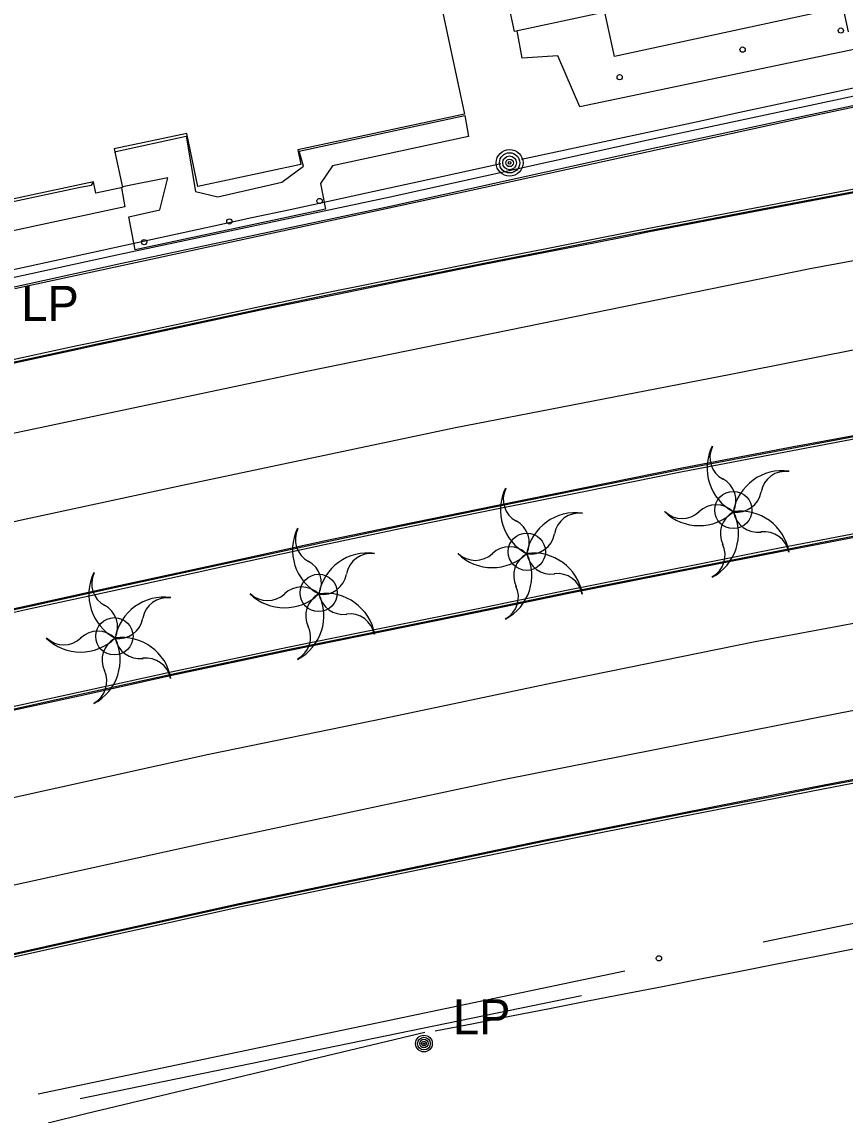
# Model space of a CAD drawing. Extents: x 368532 to 392481, y 10654822 to 10676899.
# Drawn here: x 387515.1 to 387632.1, y 10655534.2 to 10655689.6 of the extents above; entities that cross this region are included whole.
import ezdxf

# ---------------------------------------------------------------- set-up
doc = ezdxf.new("R2010")
doc.units = 0
for name, color, linetype in [('p_Catenary', 7, 'Continuous'), ('p_dtm retaining wall', 7, 'Continuous'), ('p_dtm sidewalk', 7, 'Continuous'), ('p_dtm slab', 7, 'Continuous'), ('p_road - paved curb', 7, 'Continuous'), ('p_road paint stripe', 7, 'Continuous'), ('p_structure building', 7, 'Continuous'), ('p_structure fence', 7, 'Continuous'), ('p_structure unidentified', 7, 'Continuous'), ('p_structure wall', 7, 'Continuous'), ('p_utility general pole', 7, 'Continuous'), ('p_veg tree', 7, 'Continuous')]:
    doc.layers.add(name, color=color, linetype=linetype)

msp = doc.modelspace()

# ---------------------------------------------------------------- linework, layer by layer
at = {"layer": 'p_Catenary'}
for points in [[(387586.08, 10655670.06), (387592.28, 10655671.4), (387598.49, 10655672.73), (387604.69, 10655674.06), (387610.9, 10655675.39), (387617.1, 10655676.73), (387623.3, 10655678.06), (387629.51, 10655679.39), (387635.71, 10655680.72)], [(387509.73, 10655653.49), (387515.16, 10655654.67), (387520.59, 10655655.85), (387526.03, 10655657.03), (387531.46, 10655658.21), (387536.89, 10655659.4), (387542.32, 10655660.58), (387547.76, 10655661.76), (387553.19, 10655662.94), (387558.62, 10655664.12), (387564.05, 10655665.31), (387569.49, 10655666.49), (387574.92, 10655667.67), (387580.35, 10655668.85), (387583.12, 10655669.45)], [(387573.81, 10655546.19), (387579.23, 10655547.25), (387584.65, 10655548.31), (387590.07, 10655549.37), (387595.49, 10655550.44), (387600.92, 10655551.5), (387606.34, 10655552.56), (387611.76, 10655553.62), (387617.18, 10655554.68), (387622.6, 10655555.74), (387628.03, 10655556.8), (387633.45, 10655557.87)], [(387518.8, 10655533.13), (387524.15, 10655534.42), (387529.5, 10655535.71), (387534.86, 10655537), (387540.21, 10655538.28), (387545.56, 10655539.57), (387550.92, 10655540.86), (387556.27, 10655542.15), (387561.62, 10655543.43), (387566.97, 10655544.72), (387572.33, 10655546.01)]]:
    msp.add_lwpolyline(points, dxfattribs=at)
at = {"layer": 'p_dtm retaining wall'}
for p, q in [((387678.4, 10655570.86), (387620.41, 10655558.78)), ((387600.78, 10655554.67), (387517.39, 10655537.19)), ((387594.6, 10655551.17), (387523.35, 10655536.51))]:
    msp.add_line(p, q, dxfattribs=at)
at = {"layer": 'p_dtm sidewalk'}
for centre in [(387616.19, 10655620.21), (387586.83, 10655614.28), (387557.24, 10655608.43), (387528.2, 10655602.26)]:
    msp.add_circle(centre, 2.65, dxfattribs=at)
at = {"layer": 'p_dtm slab'}
for p, q in [((387657.05, 10655690.63), (387594.36, 10655677.49)), ((387586.16, 10655684.42), (387585.48, 10655688.29)), ((387591.23, 10655684.77), (387586.16, 10655684.42)), ((387594.36, 10655677.49), (387591.23, 10655684.77)), ((387554.47, 10655671.23), (387578, 10655676.27)), ((387578.04, 10655676.28), (387578.56, 10655673.28)), ((387528.42, 10655671.14), (387538.43, 10655673.33)), ((387528.42, 10655671.14), (387538.43, 10655673.33)), ((387538.43, 10655673.33), (387539.75, 10655665.48)), ((387578.56, 10655673.28), (387559.22, 10655669.14)), ((387528.31, 10655670.99), (387528.42, 10655671.14)), ((387555.09, 10655669.09), (387554.47, 10655671.23)), ((387552.03, 10655666.81), (387555.09, 10655669.09)), ((387559.22, 10655669.14), (387557.48, 10655666.6)), ((387523.32, 10655666.09), (387524.95, 10655666.38)), ((387524.95, 10655666.38), (387525.25, 10655666.79)), ((387535.82, 10655667.41), (387529.35, 10655666.13)), ((387534.67, 10655662.87), (387535.82, 10655667.41)), ((387542.92, 10655664.72), (387552.03, 10655666.81)), ((387557.48, 10655666.6), (387558.2, 10655662.98)), ((387504.64, 10655662.09), (387523.32, 10655666.09)), ((387529.22, 10655666), (387529.69, 10655663.28)), ((387539.75, 10655665.48), (387542.92, 10655664.72)), ((387529.69, 10655663.28), (387508.53, 10655658.79)), ((387530.26, 10655661.9), (387534.67, 10655662.87)), ((387531.18, 10655657.19), (387530.26, 10655661.9)), ((387558.2, 10655662.98), (387531.18, 10655657.19))]:
    msp.add_line(p, q, dxfattribs=at)
at = {"layer": 'p_road - paved curb'}
for p, q in [((387642.74, 10655667.59), (387619.24, 10655663.11)), ((387642.8, 10655667.25), (387619.3, 10655662.77)), ((387642.83, 10655667.1), (387619.33, 10655662.62)), ((387619.24, 10655663.11), (387603.94, 10655660.17)), ((387619.3, 10655662.77), (387604.01, 10655659.83)), ((387619.33, 10655662.62), (387604.04, 10655659.68)), ((387603.94, 10655660.17), (387601.03, 10655659.59)), ((387596.48, 10655658.69), (387589.61, 10655657.35)), ((387596.55, 10655658.35), (387589.68, 10655657.01)), ((387601.03, 10655659.59), (387596.48, 10655658.69)), ((387601.1, 10655659.25), (387596.55, 10655658.35)), ((387601.13, 10655659.1), (387596.58, 10655658.2)), ((387604.01, 10655659.83), (387601.1, 10655659.25)), ((387604.04, 10655659.68), (387601.13, 10655659.1)), ((387589.61, 10655657.35), (387580.4, 10655655.55)), ((387589.68, 10655657.01), (387580.47, 10655655.21)), ((387589.71, 10655656.86), (387580.5, 10655655.06)), ((387596.58, 10655658.2), (387589.71, 10655656.86)), ((387580.4, 10655655.55), (387569.43, 10655653.31)), ((387580.47, 10655655.21), (387569.5, 10655652.97)), ((387580.5, 10655655.06), (387569.53, 10655652.82)), ((387569.43, 10655653.31), (387559.56, 10655651.3)), ((387569.5, 10655652.97), (387559.63, 10655650.96)), ((387569.53, 10655652.82), (387559.66, 10655650.81)), ((387559.56, 10655651.3), (387549.55, 10655649.25)), ((387559.63, 10655650.96), (387549.62, 10655648.91)), ((387559.66, 10655650.81), (387549.65, 10655648.76)), ((387549.55, 10655649.25), (387531.93, 10655645.45)), ((387549.62, 10655648.91), (387532.01, 10655645.11)), ((387549.65, 10655648.76), (387532.04, 10655644.96)), ((387531.93, 10655645.45), (387525.03, 10655643.97)), ((387532.01, 10655645.11), (387525.1, 10655643.63)), ((387532.04, 10655644.96), (387525.13, 10655643.48)), ((387522.89, 10655643.52), (387510.27, 10655640.8)), ((387522.96, 10655643.18), (387510.35, 10655640.46)), ((387522.99, 10655643.03), (387510.38, 10655640.31)), ((387525.03, 10655643.97), (387522.89, 10655643.52)), ((387525.1, 10655643.63), (387522.96, 10655643.18)), ((387525.13, 10655643.48), (387522.99, 10655643.03)), ((387624.49, 10655629.17), (387636.91, 10655631.49)), ((387624.52, 10655629.02), (387636.94, 10655631.34)), ((387624.58, 10655628.68), (387637, 10655631)), ((387608.61, 10655626.14), (387624.49, 10655629.17)), ((387608.64, 10655625.99), (387624.52, 10655629.02)), ((387608.71, 10655625.65), (387624.58, 10655628.68)), ((387594.84, 10655623.35), (387608.61, 10655626.14)), ((387594.87, 10655623.2), (387608.64, 10655625.99)), ((387594.94, 10655622.86), (387608.71, 10655625.65)), ((387582.19, 10655620.8), (387594.84, 10655623.35)), ((387582.22, 10655620.65), (387594.87, 10655623.2)), ((387582.29, 10655620.31), (387594.94, 10655622.86)), ((387568.73, 10655618.07), (387582.19, 10655620.8)), ((387568.76, 10655617.92), (387582.22, 10655620.65)), ((387568.83, 10655617.58), (387582.29, 10655620.31)), ((387557.98, 10655615.81), (387568.73, 10655618.07)), ((387641.31, 10655618.37), (387622.51, 10655614.72)), ((387641.37, 10655618.03), (387622.58, 10655614.38)), ((387558.01, 10655615.66), (387568.76, 10655617.92)), ((387558.08, 10655615.32), (387568.83, 10655617.58)), ((387641.4, 10655617.88), (387622.61, 10655614.23)), ((387544.17, 10655612.81), (387557.98, 10655615.81)), ((387544.2, 10655612.66), (387558.01, 10655615.66)), ((387544.28, 10655612.32), (387558.08, 10655615.32)), ((387622.51, 10655614.72), (387611.15, 10655612.48)), ((387622.58, 10655614.38), (387611.22, 10655612.14)), ((387622.61, 10655614.23), (387611.25, 10655611.99)), ((387527.34, 10655609.14), (387544.17, 10655612.81)), ((387527.37, 10655608.99), (387544.2, 10655612.66)), ((387527.45, 10655608.65), (387544.28, 10655612.32)), ((387611.15, 10655612.48), (387592.45, 10655608.78)), ((387611.22, 10655612.14), (387592.52, 10655608.44)), ((387611.25, 10655611.99), (387592.55, 10655608.29)), ((387516.16, 10655606.7), (387527.34, 10655609.14)), ((387516.19, 10655606.55), (387527.37, 10655608.99)), ((387516.27, 10655606.21), (387527.45, 10655608.65)), ((387592.45, 10655608.78), (387579.66, 10655606.14)), ((387592.52, 10655608.44), (387579.73, 10655605.8)), ((387592.55, 10655608.29), (387579.76, 10655605.65)), ((387501.26, 10655603.46), (387516.16, 10655606.7)), ((387501.29, 10655603.31), (387516.19, 10655606.55)), ((387501.37, 10655602.97), (387516.27, 10655606.21)), ((387579.66, 10655606.14), (387563.35, 10655602.82)), ((387579.73, 10655605.8), (387563.42, 10655602.48)), ((387579.76, 10655605.65), (387563.45, 10655602.33)), ((387563.35, 10655602.82), (387552.81, 10655600.68)), ((387563.42, 10655602.48), (387552.88, 10655600.34)), ((387563.45, 10655602.33), (387552.91, 10655600.19)), ((387552.81, 10655600.68), (387536.26, 10655597.16)), ((387552.88, 10655600.34), (387536.34, 10655596.82)), ((387552.91, 10655600.19), (387536.37, 10655596.67)), ((387536.26, 10655597.16), (387524.18, 10655594.5)), ((387536.34, 10655596.82), (387524.26, 10655594.16)), ((387536.37, 10655596.67), (387524.29, 10655594.01)), ((387524.18, 10655594.5), (387502.64, 10655589.79)), ((387524.26, 10655594.16), (387502.72, 10655589.45)), ((387524.29, 10655594.01), (387502.75, 10655589.3)), ((387629.11, 10655581.14), (387642.62, 10655583.71)), ((387629.14, 10655580.99), (387642.65, 10655583.56)), ((387629.2, 10655580.65), (387642.71, 10655583.22)), ((387622.09, 10655579.76), (387629.11, 10655581.14)), ((387622.12, 10655579.61), (387629.14, 10655580.99)), ((387622.19, 10655579.27), (387629.2, 10655580.65)), ((387608.43, 10655577.07), (387622.09, 10655579.76)), ((387608.46, 10655576.92), (387622.12, 10655579.61)), ((387608.53, 10655576.58), (387622.19, 10655579.27)), ((387589.21, 10655573.28), (387608.43, 10655577.07)), ((387589.24, 10655573.13), (387608.46, 10655576.92)), ((387589.31, 10655572.79), (387608.53, 10655576.58)), ((387572.87, 10655569.88), (387589.21, 10655573.28)), ((387572.9, 10655569.73), (387589.24, 10655573.13)), ((387572.97, 10655569.39), (387589.31, 10655572.79)), ((387559.34, 10655567.08), (387572.87, 10655569.88)), ((387559.37, 10655566.93), (387572.9, 10655569.73)), ((387559.44, 10655566.59), (387572.97, 10655569.39)), ((387545.95, 10655564.3), (387559.34, 10655567.08)), ((387545.98, 10655564.15), (387559.37, 10655566.93)), ((387546.05, 10655563.81), (387559.44, 10655566.59)), ((387531.15, 10655561.04), (387545.95, 10655564.3)), ((387531.18, 10655560.89), (387545.98, 10655564.15)), ((387531.26, 10655560.55), (387546.05, 10655563.81)), ((387523.2, 10655559.26), (387531.15, 10655561.04)), ((387523.23, 10655559.11), (387531.18, 10655560.89)), ((387523.31, 10655558.77), (387531.26, 10655560.55)), ((387508.33, 10655555.96), (387523.2, 10655559.26)), ((387508.36, 10655555.81), (387523.23, 10655559.11)), ((387508.44, 10655555.47), (387523.31, 10655558.77))]:
    msp.add_line(p, q, dxfattribs=at)
at = {"layer": 'p_road paint stripe'}
for p, q in [((387627.12, 10655654.52), (387679.15, 10655664.12)), ((387555.57, 10655639.94), (387627.12, 10655654.52)), ((387643.4, 10655644.94), (387615.84, 10655639.47)), ((387507.3, 10655629.75), (387555.57, 10655639.94)), ((387615.84, 10655639.47), (387576.7, 10655631.89)), ((387576.7, 10655631.89), (387537.89, 10655623.68)), ((387537.89, 10655623.68), (387515.67, 10655618.93)), ((387515.67, 10655618.93), (387488.79, 10655612.89)), ((387619.27, 10655601.54), (387643.4, 10655605.97)), ((387690.82, 10655602.5), (387631.38, 10655591.35)), ((387590.42, 10655595.67), (387619.27, 10655601.54)), ((387566.61, 10655590.64), (387590.42, 10655595.67)), ((387541.65, 10655585.52), (387566.61, 10655590.64)), ((387631.38, 10655591.35), (387583.48, 10655581.85)), ((387512.94, 10655579.18), (387541.65, 10655585.52)), ((387583.48, 10655581.85), (387541.15, 10655572.87)), ((387541.15, 10655572.87), (387490.43, 10655561.71))]:
    msp.add_line(p, q, dxfattribs=at)
at = {"layer": 'p_structure building'}
for points in [[(387632.56, 10655688.18), (387631.8, 10655691.69), (387599.29, 10655684.67), (387597.93, 10655690.98), (387585.1, 10655688.21), (387579.42, 10655714.5), (387588.75, 10655716.52), (387587.93, 10655720.35), (387597.35, 10655722.39), (387598.92, 10655715.1), (387612.43, 10655718.02), (387612.01, 10655719.97), (387622.8, 10655722.3), (387622.38, 10655724.27), (387658.2, 10655732.01)], [(387570.59, 10655711.05), (387577.97, 10655676.48), (387554.28, 10655671.42), (387554.72, 10655669.33), (387540.08, 10655666.21), (387538.48, 10655673.72), (387528.19, 10655671.52), (387529.37, 10655666.03), (387525.58, 10655665.22), (387525.23, 10655666.87), (387504.13, 10655662.36), (387504.52, 10655660.56), (387489.47, 10655657.34), (387487.87, 10655664.83), (387477.41, 10655662.59), (387478.58, 10655657.08), (387475.15, 10655656.35), (387474.76, 10655658.2), (387428.23, 10655648.26), (387422.73, 10655674)]]:
    msp.add_lwpolyline(points, dxfattribs=at)
at = {"layer": 'p_structure fence'}
for p, q in [((387676.15, 10655686.64), (387627.57, 10655676.23)), ((387627.57, 10655676.23), (387579.57, 10655665.74)), ((387579.57, 10655665.74), (387514.07, 10655651.64))]:
    msp.add_line(p, q, dxfattribs=at)
at = {"layer": 'p_structure unidentified'}
for centre in [(387631.48, 10655688.35), (387617.51, 10655685.64), (387600.03, 10655681.72), (387557.38, 10655664.13), (387544.55, 10655661.22), (387532.43, 10655658.28), (387605.61, 10655556.49)]:
    msp.add_circle(centre, 0.375, dxfattribs=at)
at = {"layer": 'p_structure wall'}
for p, q in [((387603.85, 10655672.78), (387644.53, 10655681.48)), ((387604.13, 10655671.51), (387644.8, 10655680.2)), ((387567.39, 10655664.72), (387603.85, 10655672.78)), ((387567.66, 10655663.45), (387604.13, 10655671.51)), ((387529, 10655656.57), (387567.39, 10655664.72)), ((387529.28, 10655655.3), (387567.66, 10655663.45)), ((387493.73, 10655648.86), (387529, 10655656.57)), ((387494.01, 10655647.59), (387529.28, 10655655.3))]:
    msp.add_line(p, q, dxfattribs=at)
at = {"layer": 'p_utility general pole'}
for centre, radius in [((387584.39, 10655669.55), 1.9), ((387584.39, 10655669.55), 1.44), ((387584.39, 10655669.55), 0.973), ((387584.39, 10655669.55), 0.539), ((387584.39, 10655669.55), 0.192), ((387572.21, 10655544.38), 1.19), ((387572.21, 10655544.38), 0.901), ((387572.21, 10655544.38), 0.608), ((387572.21, 10655544.38), 0.337), ((387572.21, 10655544.38), 0.12)]:
    msp.add_circle(centre, radius, dxfattribs=at)
at = {"layer": 'p_veg tree'}
for centre, radius, start, end in [((387619.52, 10655626.19), 7.06, 153.934, 241.934), ((387616.38, 10655627.69), 3.52, 153.934, 241.934), ((387623.14, 10655618.73), 7.06, 81.934, 169.934), ((387623.6, 10655622.19), 3.52, 81.934, 169.934), ((387613.04, 10655621.53), 3.52, 334, 62), ((387590.14, 10655620.23), 7.06, 153.934, 241.934), ((387587, 10655621.73), 3.52, 153.934, 241.934), ((387616.68, 10655623.41), 3.52, 261.934, 349.934), ((387593.76, 10655612.77), 7.06, 81.934, 169.934), ((387594.22, 10655616.23), 3.52, 81.934, 169.934), ((387611.3, 10655625.05), 7.06, 225.934, 313.934), ((387608.9, 10655622.53), 3.52, 225.934, 313.934), ((387613.74, 10655617.43), 3.52, 45.9339, 133.9339), ((387609.86, 10655616.89), 7.06, 297.9339, 25.9339), ((387617.86, 10655616.85), 3.52, 117.934, 205.934), ((387617.18, 10655612.99), 7.06, 9.934, 97.934), ((387619.68, 10655620.57), 3.52, 189.934, 277.934), ((387583.66, 10655615.57), 3.52, 334, 62), ((387560.59, 10655614.51), 7.06, 153.934, 241.934), ((387557.45, 10655616.01), 3.52, 153.934, 241.934), ((387587.3, 10655617.45), 3.52, 261.934, 349.934), ((387620.6, 10655613.61), 3.52, 9.934, 97.934), ((387584.36, 10655611.47), 3.52, 45.9339, 133.9339), ((387611.5, 10655613.83), 3.52, 297.934, 25.934), ((387564.21, 10655607.05), 7.06, 81.934, 169.934), ((387564.67, 10655610.51), 3.52, 81.934, 169.934), ((387581.92, 10655619.09), 7.06, 225.934, 313.934), ((387579.52, 10655616.57), 3.52, 225.934, 313.934), ((387580.48, 10655610.93), 7.06, 297.9339, 25.9339), ((387588.48, 10655610.89), 3.52, 117.934, 205.934), ((387587.8, 10655607.03), 7.06, 9.934, 97.934), ((387590.3, 10655614.61), 3.52, 189.934, 277.934), ((387554.11, 10655609.85), 3.52, 334, 62), ((387531.63, 10655608.23), 7.06, 153.934, 241.934), ((387528.49, 10655609.73), 3.52, 153.934, 241.934), ((387557.75, 10655611.73), 3.52, 261.934, 349.934), ((387591.22, 10655607.65), 3.52, 9.934, 97.934), ((387554.81, 10655605.75), 3.52, 45.9339, 133.9339), ((387582.12, 10655607.87), 3.52, 297.934, 25.934), ((387535.25, 10655600.77), 7.06, 81.934, 169.934), ((387535.71, 10655604.23), 3.52, 81.934, 169.934), ((387552.37, 10655613.37), 7.06, 225.934, 313.934), ((387549.97, 10655610.85), 3.52, 225.934, 313.934), ((387550.93, 10655605.21), 7.06, 297.9339, 25.9339), ((387558.93, 10655605.17), 3.52, 117.934, 205.934), ((387558.25, 10655601.31), 7.06, 9.934, 97.934), ((387560.75, 10655608.89), 3.52, 189.934, 277.934), ((387525.15, 10655603.57), 3.52, 334, 62), ((387528.79, 10655605.45), 3.52, 261.934, 349.934), ((387561.67, 10655601.93), 3.52, 9.934, 97.934), ((387525.85, 10655599.47), 3.52, 45.9339, 133.9339), ((387552.57, 10655602.15), 3.52, 297.934, 25.934), ((387523.41, 10655607.09), 7.06, 225.934, 313.934), ((387521.01, 10655604.57), 3.52, 225.934, 313.934), ((387521.97, 10655598.93), 7.06, 297.9339, 25.9339), ((387529.97, 10655598.89), 3.52, 117.934, 205.934), ((387529.29, 10655595.03), 7.06, 9.934, 97.934), ((387531.79, 10655602.61), 3.52, 189.934, 277.934), ((387532.71, 10655595.65), 3.52, 9.934, 97.934), ((387523.61, 10655595.87), 3.52, 297.934, 25.934)]:
    msp.add_arc(centre, radius, start, end, dxfattribs=at)

# ---------------------------------------------------------------- texts
at = {"layer": 'p_utility general pole'}
for p in [(387514.97, 10655647.07), (387576.33, 10655545.68)]:
    msp.add_text('LP', height=5, dxfattribs=at).set_placement(p)

doc.saveas('drawing.dxf')
